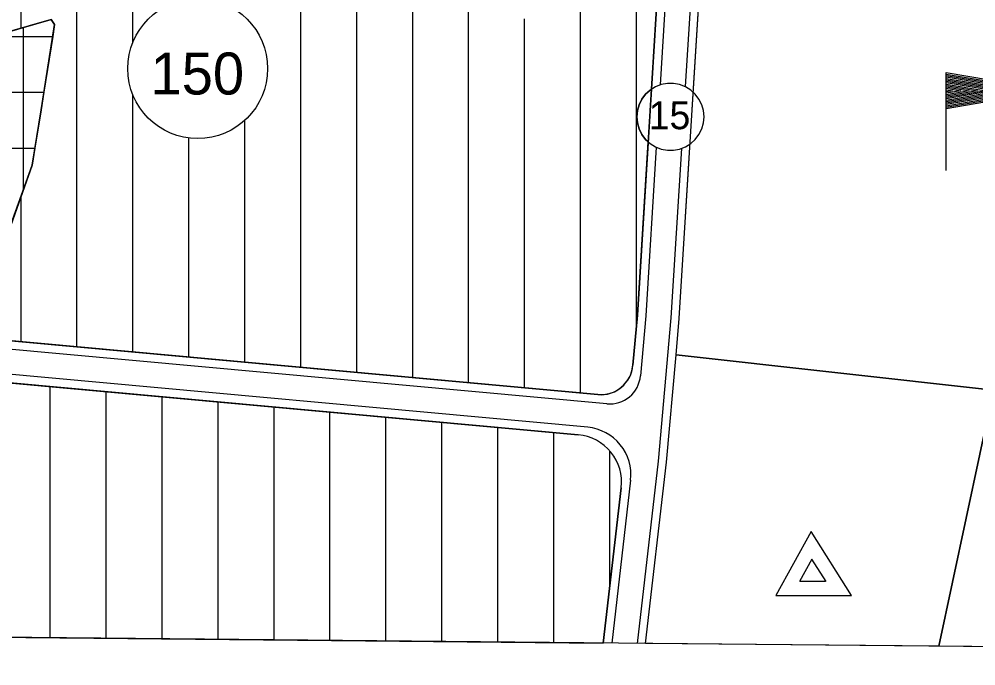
# Model space of a CAD drawing. Extents: x 427903 to 430077, y 4477233 to 4480385.
# Drawn here: x 428977.5 to 429319.5, y 4477233 to 4477464.3 of the extents above; entities that cross this region are included whole.
import ezdxf

# ---------------------------------------------------------------- set-up
doc = ezdxf.new("R2010")
doc.units = 0
for name, color, linetype in [('ADAKENARI', 7, 'Continuous'), ('Default', 7, 'Continuous'), ('KALDIRIM', 7, 'Continuous'), ('KD_DAIRE', 7, 'Continuous'), ('KD_YGEN', 7, 'Continuous'), ('LJ_SEMBOL', 7, 'Continuous'), ('PL_K_PAZAR_ALANI', 7, 'Continuous'), ('PL_KON_MEV_150', 7, 'Continuous'), ('PL_SAY_ILKOGRETIM', 7, 'Continuous'), ('PL_SAY_ORTAOGRETIM', 7, 'Continuous'), ('PL_SAY_SPOR', 7, 'Continuous'), ('SM_DAIRE', 7, 'Continuous'), ('SM_TAKS', 7, 'Continuous'), ('SıNıR', 7, 'Continuous'), ('TR_AZYOGUNKONUT', 7, 'Continuous'), ('TR_PAZARLAMAAL', 7, 'Continuous')]:
    doc.layers.add(name, color=color, linetype=linetype)

# ---------------------------------------------------------------- blocks, each defined once
blk = doc.blocks.new('KAPALIAÇIKSEMTSPO_3')
at = {"layer": 'Default'}
blk.add_line((-178.923203, -184.34512), (-178.923203, 165.65488), dxfattribs=at)
for points in [[(-178.923203, 165.65488), (200.558463, 101.85614), (-178.923203, 36.13585)], [(-178.923203, 160.58471), (170.835506, 101.78302), (-178.923203, 41.21028)], [(-178.923203, 155.51454), (141.112549, 101.70989), (-178.923203, 46.28471)], [(-178.923203, 150.44437), (111.389591, 101.63677), (-178.923203, 51.35913)], [(-178.923203, 145.37421), (81.666634, 101.56365), (-178.923203, 56.43356)], [(-178.923203, 140.30404), (51.943677, 101.49052), (-178.923203, 61.50799)], [(-178.923203, 135.23387), (22.220719, 101.4174), (-178.923203, 66.58242)], [(-178.923203, 130.1637), (-7.502238, 101.34428), (-178.923203, 71.65685)], [(-178.923203, 125.09353), (-37.225195, 101.27115), (-178.923203, 76.73127)], [(-178.923203, 120.02336), (-66.948152, 101.19803), (-178.923203, 81.8057)], [(-178.923203, 114.95319), (-96.67111, 101.12491), (-178.923203, 86.88013)], [(-178.923203, 109.88302), (-126.394067, 101.05178), (-178.923203, 91.95456)], [(-178.923203, 104.81285), (-156.117024, 100.97866), (-178.923203, 97.02899)]]:
    blk.add_lwpolyline(points, dxfattribs=at)

msp = doc.modelspace()

# ---------------------------------------------------------------- linework, layer by layer
at = {"layer": 'ADAKENARI'}
for p, q in [((429208.41, 4477518.08), (429198.53, 4477358.41)), ((429213.49, 4477357.28), (429222.61, 4477504.61)), ((429184.39, 4477330.05), (428890.9, 4477356.89)), ((429198.53, 4477358.41), (429196.94, 4477340.53)), ((429212.33, 4477344.27), (429213.49, 4477357.28)), ((428880.86, 4477342.75), (429177.41, 4477315.63)), ((429208.92, 4477305.93), (429212.33, 4477344.27)), ((429212.33, 4477344.27), (429325.84, 4477331.6)), ((429306.27, 4477240.05), (429325.84, 4477331.6)), ((429201.44, 4477241.07), (429208.92, 4477305.93)), ((429192.76, 4477296.74), (429186.35, 4477241.22))]:
    msp.add_line(p, q, dxfattribs=at)
for centre, radius, start, end in [((429185.44, 4477341.55), 11.55, 264.7747, 354.9153), ((429175.86, 4477298.69), 17.02, 353.4157, 84.7747)]:
    msp.add_arc(centre, radius, start, end, dxfattribs=at)
at = {"layer": 'Default'}
for p, q in [((429260.61, 4477281.06), (429248.07, 4477258.25)), ((429275.09, 4477258.25), (429260.61, 4477281.06)), ((429260.92, 4477271.24), (429256.53, 4477263.25)), ((429265.99, 4477263.25), (429260.92, 4477271.24)), ((429256.59, 4477263.36), (429265.8, 4477263.36)), ((429248.07, 4477258.25), (429275.09, 4477258.25))]:
    msp.add_line(p, q, dxfattribs=at)
at = {"layer": 'KALDIRIM'}
for p, q in [((429211.6, 4477520.98), (429206.63, 4477440.76)), ((429219.89, 4477509.29), (429215.61, 4477440.13)), ((429205.26, 4477418.48), (429201.52, 4477358.18)), ((429214.24, 4477417.99), (429210.5, 4477357.5)), ((429201.52, 4477358.18), (429199.62, 4477336.72)), ((429210.5, 4477357.5), (429205.94, 4477306.24)), ((429187.66, 4477326.74), (428969.66, 4477346.68)), ((429180.76, 4477318.34), (428967.99, 4477337.8)), ((429205.94, 4477306.24), (429198.42, 4477241.1)), ((429196.1, 4477299.46), (429189.37, 4477241.19))]:
    msp.add_line(p, q, dxfattribs=at)
for centre, radius, start, end in [((429188.66, 4477337.7), 11, 264.7747, 354.9153), ((429179.21, 4477301.41), 17, 353.4157, 84.7747)]:
    msp.add_arc(centre, radius, start, end, dxfattribs=at)
at = {"layer": 'KD_DAIRE'}
for p, q in [((429203.11, 4477438.92), (429201.48, 4477437.43)), ((429203.11, 4477438.92), (429201.48, 4477437.43)), ((429205, 4477440.09), (429203.11, 4477438.92)), ((429205, 4477440.09), (429203.11, 4477438.92)), ((429207.06, 4477440.89), (429205, 4477440.09)), ((429207.06, 4477440.89), (429205, 4477440.09)), ((429209.24, 4477441.29), (429207.06, 4477440.89)), ((429209.24, 4477441.29), (429207.06, 4477440.89)), ((429211.45, 4477441.29), (429209.24, 4477441.29)), ((429211.45, 4477441.29), (429209.24, 4477441.29)), ((429213.63, 4477440.89), (429211.45, 4477441.29)), ((429213.63, 4477440.89), (429211.45, 4477441.29)), ((429215.69, 4477440.09), (429213.63, 4477440.89)), ((429215.69, 4477440.09), (429213.63, 4477440.89)), ((429217.58, 4477438.92), (429215.69, 4477440.09)), ((429217.58, 4477438.92), (429215.69, 4477440.09)), ((429219.21, 4477437.43), (429217.58, 4477438.92)), ((429219.21, 4477437.43), (429217.58, 4477438.92)), ((429200.14, 4477435.66), (429199.16, 4477433.68)), ((429200.14, 4477435.66), (429199.16, 4477433.68)), ((429201.48, 4477437.43), (429200.14, 4477435.66)), ((429201.48, 4477437.43), (429200.14, 4477435.66)), ((429220.55, 4477435.66), (429219.21, 4477437.43)), ((429220.55, 4477435.66), (429219.21, 4477437.43)), ((429221.53, 4477433.68), (429220.55, 4477435.66)), ((429221.53, 4477433.68), (429220.55, 4477435.66)), ((429198.55, 4477431.55), (429198.34, 4477429.34)), ((429198.55, 4477431.55), (429198.34, 4477429.34)), ((429199.16, 4477433.68), (429198.55, 4477431.55)), ((429199.16, 4477433.68), (429198.55, 4477431.55)), ((429222.14, 4477431.55), (429221.53, 4477433.68)), ((429222.14, 4477431.55), (429221.53, 4477433.68)), ((429222.34, 4477429.34), (429222.14, 4477431.55)), ((429222.34, 4477429.34), (429222.14, 4477431.55)), ((429198.34, 4477429.34), (429198.55, 4477427.14)), ((429198.34, 4477429.34), (429198.55, 4477427.14)), ((429222.14, 4477427.14), (429222.34, 4477429.34)), ((429222.14, 4477427.14), (429222.34, 4477429.34)), ((429222.34, 4477429.34), (429222.34, 4477429.34)), ((429222.34, 4477429.34), (429222.34, 4477429.34)), ((429198.55, 4477427.14), (429199.16, 4477425.01)), ((429198.55, 4477427.14), (429199.16, 4477425.01)), ((429199.16, 4477425.01), (429200.14, 4477423.03)), ((429199.16, 4477425.01), (429200.14, 4477423.03)), ((429220.55, 4477423.03), (429221.53, 4477425.01)), ((429220.55, 4477423.03), (429221.53, 4477425.01)), ((429221.53, 4477425.01), (429222.14, 4477427.14)), ((429221.53, 4477425.01), (429222.14, 4477427.14)), ((429200.14, 4477423.03), (429201.48, 4477421.26)), ((429200.14, 4477423.03), (429201.48, 4477421.26)), ((429201.48, 4477421.26), (429203.11, 4477419.77)), ((429201.48, 4477421.26), (429203.11, 4477419.77)), ((429217.58, 4477419.77), (429219.21, 4477421.26)), ((429217.58, 4477419.77), (429219.21, 4477421.26)), ((429219.21, 4477421.26), (429220.55, 4477423.03)), ((429219.21, 4477421.26), (429220.55, 4477423.03)), ((429203.11, 4477419.77), (429205, 4477418.6)), ((429203.11, 4477419.77), (429205, 4477418.6)), ((429205, 4477418.6), (429207.06, 4477417.8)), ((429205, 4477418.6), (429207.06, 4477417.8)), ((429207.06, 4477417.8), (429209.24, 4477417.4)), ((429207.06, 4477417.8), (429209.24, 4477417.4)), ((429211.45, 4477417.4), (429213.63, 4477417.8)), ((429211.45, 4477417.4), (429213.63, 4477417.8)), ((429213.63, 4477417.8), (429215.69, 4477418.6)), ((429213.63, 4477417.8), (429215.69, 4477418.6)), ((429215.69, 4477418.6), (429217.58, 4477419.77)), ((429215.69, 4477418.6), (429217.58, 4477419.77)), ((429209.24, 4477417.4), (429211.45, 4477417.4)), ((429209.24, 4477417.4), (429211.45, 4477417.4))]:
    msp.add_line(p, q, dxfattribs=at)
at = {"layer": 'PL_K_PAZAR_ALANI'}
msp.add_lwpolyline([(428905.79, 4477355.53), (428960.3, 4477350.55), (428975.1, 4477392.52), (428982.21, 4477412.04), (428985.35, 4477431.79), (428990.21, 4477462.41), (428988.92, 4477464.15), (428965.27, 4477457.32), (428929.38, 4477446.98), (428921.67, 4477417.06), (428918.58, 4477405.68), (428912.23, 4477380.48), (428905.79, 4477355.53)], dxfattribs=at)
at = {"layer": 'PL_KON_MEV_150'}
for points in [[(429196.94, 4477340.53), (429198.53, 4477358.41), (429208.41, 4477518.08)], [(428968.04, 4477458.12), (428979.11, 4477461.32), (428988.92, 4477464.15), (428990.21, 4477462.41), (428989.53, 4477458.12), (428986.35, 4477438.12), (428985.35, 4477431.79), (428983.18, 4477418.12), (428982.21, 4477412.04), (428979.11, 4477403.52), (428977.15, 4477398.12)], [(428960.3, 4477350.55), (429184.39, 4477330.05)], [(429177.41, 4477315.63), (428955.88, 4477335.89), (428935.98, 4477278.94), (428860.32, 4477299.29), (428858.39, 4477244.42)], [(429186.35, 4477241.22), (429192.76, 4477296.74)], [(428858.39, 4477244.42), (429186.35, 4477241.22)]]:
    msp.add_lwpolyline(points, dxfattribs=at)
for centre, radius, start, end in [((429185.44, 4477341.55), 11.55, 264.7747, 354.9153), ((429175.86, 4477298.69), 17.02, 353.4157, 84.7747)]:
    msp.add_arc(centre, radius, start, end, dxfattribs=at)
at = {"layer": 'PL_SAY_ILKOGRETIM'}
for points in [[(429306.27, 4477240.05), (429325.84, 4477331.6), (429413.54, 4477321.81), (429389.08, 4477239.24)], [(429389.08, 4477239.24), (429306.27, 4477240.05)]]:
    msp.add_lwpolyline(points, dxfattribs=at)
at = {"layer": 'PL_SAY_ORTAOGRETIM'}
for points in [[(429201.44, 4477241.07), (429208.92, 4477305.93), (429212.33, 4477344.27), (429325.84, 4477331.6), (429306.27, 4477240.05)], [(429306.27, 4477240.05), (429201.44, 4477241.07)]]:
    msp.add_lwpolyline(points, dxfattribs=at)
at = {"layer": 'PL_SAY_SPOR'}
msp.add_lwpolyline([(429325.84, 4477331.6), (429212.33, 4477344.27), (429213.49, 4477357.28), (429222.61, 4477504.61), (429222.99, 4477507.44), (429223.76, 4477510.19), (429224.92, 4477512.8), (429226.44, 4477515.21), (429228.29, 4477517.39), (429230.43, 4477519.28), (429232.81, 4477520.85), (429235.39, 4477522.06), (429238.12, 4477522.9), (429240.94, 4477523.33), (429243.8, 4477523.37), (429246.63, 4477522.99), (429411.9, 4477489.04)], dxfattribs=at)
at = {"layer": 'SM_DAIRE'}
msp.add_circle((429041.35, 4477446.59), 25, dxfattribs=at)
at = {"layer": 'SıNıR'}
msp.add_line((430024.04, 4477233.04), (427902.58, 4477253.75), dxfattribs=at)
at = {"layer": 'TR_AZYOGUNKONUT'}
for p, q in [((428978.2, 4477461.06), (428978.2, 4477565.72)), ((428998.2, 4477347.08), (428998.2, 4477561.58)), ((429018.2, 4477456.05), (429018.2, 4477557.44)), ((429078.2, 4477339.77), (429078.2, 4477545.03)), ((429098.2, 4477337.94), (429098.2, 4477540.89)), ((429118.2, 4477336.11), (429118.2, 4477536.75)), ((429138.2, 4477334.28), (429138.2, 4477532.61)), ((429178.2, 4477460.93), (429178.2, 4477524.33)), ((429198.2, 4477457.45), (429198.2, 4477520.19)), ((429158.2, 4477332.45), (429158.2, 4477464.4)), ((429178.2, 4477330.62), (429178.2, 4477460.93)), ((429198.2, 4477354.71), (429198.2, 4477457.45)), ((429018.2, 4477345.25), (429018.2, 4477437.14)), ((429058.2, 4477341.59), (429058.2, 4477428.13)), ((429038.2, 4477343.42), (429038.2, 4477421.79)), ((428978.2, 4477348.91), (428978.2, 4477400.8)), ((428988.64, 4477243.15), (428988.64, 4477332.89)), ((429008.64, 4477242.95), (429008.64, 4477331.07)), ((429028.64, 4477242.76), (429028.64, 4477329.24)), ((429048.64, 4477242.56), (429048.64, 4477327.41)), ((429068.64, 4477242.37), (429068.64, 4477325.58)), ((429088.64, 4477242.17), (429088.64, 4477323.75)), ((429108.64, 4477241.98), (429108.64, 4477321.92)), ((429128.64, 4477241.78), (429128.64, 4477320.09)), ((429148.64, 4477241.59), (429148.64, 4477318.26)), ((429168.64, 4477241.39), (429168.64, 4477316.43)), ((429188.64, 4477261), (429188.64, 4477309.92))]:
    msp.add_line(p, q, dxfattribs=at)
for points in [[(428968.5, 4477349.8), (429184.39, 4477330.05), (429186.41, 4477330.05), (429188.39, 4477330.39), (429190.29, 4477331.07), (429192.04, 4477332.08), (429193.59, 4477333.37), (429194.88, 4477334.91), (429195.9, 4477336.65), (429196.59, 4477338.54), (429196.94, 4477340.53), (429198.53, 4477358.41), (429202.37, 4477420.44), (429201.48, 4477421.26), (429200.14, 4477423.03), (429199.16, 4477425.01), (429198.55, 4477427.14), (429198.34, 4477429.34), (429198.55, 4477431.55), (429199.16, 4477433.68), (429200.14, 4477435.66), (429201.48, 4477437.43), (429203.11, 4477438.92), (429203.53, 4477439.18), (429208.2, 4477514.61)], [(428968.04, 4477458.12), (428979.11, 4477461.32), (428988.92, 4477464.15), (428990.21, 4477462.41), (428989.53, 4477458.12), (428986.35, 4477438.12), (428985.35, 4477431.79), (428983.18, 4477418.12), (428982.21, 4477412.04), (428962.06, 4477355.49)], [(429177.41, 4477315.63), (428955.88, 4477335.89), (428949.68, 4477318.12), (428942.69, 4477298.12), (428939.11, 4477287.89), (428935.98, 4477278.94), (428919.11, 4477283.48), (428899.11, 4477288.86), (428878.6, 4477294.38), (428864.67, 4477298.12)], [(429186.35, 4477241.22), (429192.76, 4477296.74)]]:
    msp.add_lwpolyline(points, dxfattribs=at)
msp.add_arc((429175.86, 4477298.69), 17.02, 353.4157, 84.7747, dxfattribs=at)
at = {"layer": 'TR_PAZARLAMAAL'}
for p, q in [((428979.11, 4477403.52), (428979.11, 4477461.32)), ((428968.04, 4477458.12), (428989.53, 4477458.12)), ((428927.1, 4477438.12), (428986.35, 4477438.12)), ((428921.94, 4477418.12), (428983.18, 4477418.12))]:
    msp.add_line(p, q, dxfattribs=at)

# ---------------------------------------------------------------- block references
at = {"layer": 'LJ_SEMBOL', "xscale": 0.1, "yscale": 0.10000000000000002}
msp.add_blockref('KAPALIAÇIKSEMTSPO_3', (429326.8, 4477428.57), dxfattribs=at)

# ---------------------------------------------------------------- texts
at = {"layer": 'KD_YGEN'}
msp.add_text('15', height=10, dxfattribs=at).set_placement((429202.57, 4477424.92))
at = {"layer": 'SM_TAKS'}
msp.add_text('150', height=15, dxfattribs=at).set_placement((429024.48, 4477437.33))

doc.saveas('drawing.dxf')
